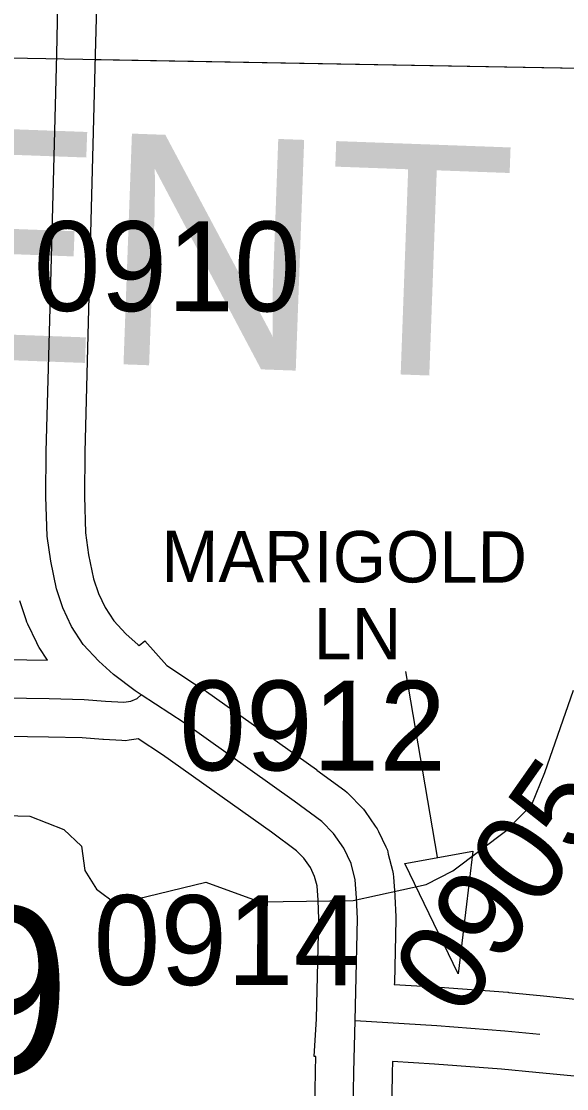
# Model space of a CAD drawing. Extents: x -132.8 to -73.3, y -60 to -26.
# Drawn here: x -125.117 to -124.691, y -40.061 to -39.229 of the extents above; entities that cross this region are included whole.
import ezdxf

# ---------------------------------------------------------------- set-up
doc = ezdxf.new("R2010")
doc.units = 0
for name, color, linetype in [('tdCoDirctArrow', 7, 'Continuous'), ('tdCoHydroRiver', 7, 'Continuous'), ('tdCoSecRdNmbr', 7, 'Continuous'), ('tdCoSecRdTxt', 7, 'Continuous'), ('tdCoSecRteBand', 7, 'Continuous'), ('tdCoSecRteCL', 7, 'Continuous'), ('tdCoSectLine', 7, 'Continuous'), ('tdCoSectLinePart', 7, 'Continuous'), ('tdCoSectNmbr', 7, 'Continuous'), ('tdCoSurfGravel', 7, 'Continuous'), ('tdCoTwpNameTxt', 7, 'Continuous')]:
    doc.layers.add(name, color=color, linetype=linetype)

msp = doc.modelspace()

# ---------------------------------------------------------------- linework, layer by layer
at = {"layer": 'tdCoDirctArrow'}
msp.add_line((-124.81676, -39.73624), (-124.79208, -39.8809), dxfattribs=at)
msp.add_lwpolyline([(-124.7643, -39.87627), (-124.77571, -39.97198), (-124.81735, -39.88582)], close=True, dxfattribs=at)
at = {"layer": 'tdCoHydroRiver'}
msp.add_lwpolyline([(-125.25039, -39.84515), (-125.11004, -39.84916), (-125.0835, -39.85939), (-125.06966, -39.87241), (-125.06705, -39.89142), (-125.05799, -39.90587), (-125.04254, -39.91736), (-125.0187, -39.91173), (-124.97261, -39.90043), (-124.93043, -39.91584), (-124.85781, -39.91476), (-124.80063, -39.9022), (-124.77981, -39.89175), (-124.73787, -39.85982), (-124.71836, -39.83987), (-124.70818, -39.81492), (-124.68584, -39.75088)], dxfattribs=at)
at = {"layer": 'tdCoSecRteBand'}
for points in [[(-125.05798, -39.21752), (-125.05893, -39.25559), (-125.06094, -39.3354), (-125.06094, -39.33543), (-125.06094, -39.33545), (-125.06414, -39.45382), (-125.06709, -39.56523), (-125.06733, -39.59962), (-125.06642, -39.62826), (-125.06406, -39.64519), (-125.06018, -39.66394), (-125.05638, -39.67533), (-125.05111, -39.68644), (-125.04447, -39.69667), (-125.0351, -39.70681), (-125.02543, -39.71545), (-125.02459, -39.71609), (-125.02016, -39.71221), (-125.00313, -39.73167), (-124.98147, -39.74579), (-124.97319, -39.75118), (-124.97269, -39.75151), (-124.97221, -39.75185), (-124.88639, -39.81276), (-124.88616, -39.81293), (-124.88593, -39.8131), (-124.86423, -39.82913), (-124.86226, -39.83058), (-124.86056, -39.83233), (-124.85143, -39.8417), (-124.84971, -39.84347), (-124.8483, -39.8455), (-124.84041, -39.85684), (-124.83903, -39.85883), (-124.83798, -39.86101), (-124.83231, -39.87284), (-124.83099, -39.87558), (-124.83026, -39.87853), (-124.82705, -39.89136), (-124.82641, -39.89391), (-124.82623, -39.89653), (-124.82524, -39.91059), (-124.82522, -39.91096), (-124.8252, -39.91133), (-124.82446, -39.9276), (-124.82441, -39.92862), (-124.82444, -39.92964), (-124.82556, -39.97896), (-124.82558, -39.98015), (-124.79039, -39.98238), (-124.79022, -39.98239), (-124.79006, -39.9824), (-124.73704, -39.98635), (-124.73666, -39.98637), (-124.73628, -39.98641), (-124.70915, -39.98912), (-124.6793, -39.99211)], [(-125.30762, -39.72415), (-125.0961, -39.72733), (-125.10253, -39.71743), (-125.10361, -39.71576), (-125.10447, -39.71396), (-125.11137, -39.69941), (-125.11215, -39.69777), (-125.11273, -39.69604), (-125.11766, -39.68124)], [(-124.88911, -40.16867), (-124.88714, -40.04808), (-124.88714, -40.04798), (-124.88714, -40.04789), (-124.88687, -40.03639), (-124.88806, -40.03632), (-124.88621, -40.00698), (-124.88445, -39.92931), (-124.88512, -39.91442), (-124.8859, -39.90336), (-124.88773, -39.89603), (-124.89104, -39.88912), (-124.89614, -39.88179), (-124.90184, -39.87594), (-124.92135, -39.86153), (-125.00645, -39.80112), (-125.02534, -39.78881), (-125.02707, -39.78905), (-125.0325, -39.78979), (-125.03529, -39.79017), (-125.0381, -39.79003), (-125.05241, -39.78929), (-125.05273, -39.78927), (-125.05306, -39.78925), (-125.06913, -39.78806), (-125.09539, -39.78735), (-125.30852, -39.78414)], [(-124.68527, -40.05181), (-124.71512, -40.04883), (-124.74187, -40.04615), (-124.79435, -40.04225), (-124.82694, -40.04018), (-124.82715, -40.04915), (-124.82912, -40.16952)]]:
    msp.add_lwpolyline(points, dxfattribs=at)
at = {"layer": 'tdCoSecRteCL'}
for points in [[(-125.02298, -39.75454), (-125.02779, -39.75141), (-125.04456, -39.73858), (-125.05615, -39.72823), (-125.06824, -39.71516), (-125.07736, -39.7011), (-125.08427, -39.68655), (-125.0892, -39.67175), (-125.09364, -39.6503), (-125.09635, -39.63082), (-125.09734, -39.59999), (-125.09709, -39.56473), (-125.09413, -39.45301), (-125.09093, -39.33464), (-125.08892, -39.25483), (-125.08797, -39.21676)], [(-125.59216, -39.75217), (-125.5892, -39.75045), (-125.58377, -39.74946), (-125.53766, -39.75069), (-125.30807, -39.75415), (-125.09475, -39.75735), (-125.06762, -39.75809), (-125.05086, -39.75933), (-125.03655, -39.76007), (-125.03113, -39.75933), (-125.02619, -39.75735), (-125.02298, -39.75454)], [(-124.85623, -40.00827), (-124.85443, -39.92896), (-124.85517, -39.91269), (-124.85616, -39.89863), (-124.85936, -39.88581), (-124.86503, -39.87397), (-124.87293, -39.86263), (-124.88205, -39.85326), (-124.90375, -39.83723), (-124.98957, -39.77632), (-125.02298, -39.75454)], [(-124.80634, -40.76545), (-124.81695, -40.76225), (-124.82508, -40.75806), (-124.83347, -40.75164), (-124.84013, -40.74548), (-124.84753, -40.7366), (-124.85295, -40.72797), (-124.8569, -40.7186), (-124.8601, -40.70676), (-124.86134, -40.69295), (-124.86109, -40.65547), (-124.8606, -40.5408), (-124.86084, -40.41577), (-124.8601, -40.29592), (-124.8598, -40.25687), (-124.85912, -40.16916), (-124.85714, -40.04857), (-124.85623, -40.00827)], [(-124.85623, -40.00827), (-124.79229, -40.01232), (-124.73926, -40.01626), (-124.71214, -40.01898)]]:
    msp.add_lwpolyline(points, dxfattribs=at)
at = {"layer": 'tdCoSectLine'}
msp.add_lwpolyline([(-125.58674, -39.2495), (-124.56507, -39.26792)], dxfattribs=at)
at = {"layer": 'tdCoSectLinePart'}
msp.add_lwpolyline([(-125.05951, -39.259), (-124.56507, -39.26792)], dxfattribs=at)
at = {"layer": 'tdCoSurfGravel'}
for points in [[(-125.08892, -39.25483), (-125.08797, -39.21676), (-125.08525, -39.09716), (-125.08429, -39.06518)], [(-125.02298, -39.75454), (-125.02779, -39.75141), (-125.04456, -39.73858), (-125.05615, -39.72823), (-125.06824, -39.71516), (-125.07736, -39.7011), (-125.08427, -39.68655), (-125.0892, -39.67175), (-125.09364, -39.6503), (-125.09635, -39.63082), (-125.09734, -39.59999), (-125.09709, -39.56473), (-125.09413, -39.45301), (-125.09093, -39.33464), (-125.08892, -39.25483)], [(-125.59216, -39.75217), (-125.5892, -39.75045), (-125.58377, -39.74946), (-125.53766, -39.75069), (-125.30807, -39.75415), (-125.09475, -39.75735), (-125.06762, -39.75809), (-125.05086, -39.75933), (-125.03655, -39.76007), (-125.03113, -39.75933), (-125.02619, -39.75735), (-125.02298, -39.75454)], [(-124.8598, -40.25687), (-124.85912, -40.16916), (-124.85714, -40.04857), (-124.85623, -40.00827), (-124.85443, -39.92896), (-124.85517, -39.91269), (-124.85616, -39.89863), (-124.85936, -39.88581), (-124.86503, -39.87397), (-124.87293, -39.86263), (-124.88205, -39.85326), (-124.90375, -39.83723), (-124.98957, -39.77632), (-125.02298, -39.75454)], [(-124.85623, -40.00827), (-124.79229, -40.01232), (-124.73926, -40.01626), (-124.71214, -40.01898)]]:
    msp.add_lwpolyline(points, dxfattribs=at)

# ---------------------------------------------------------------- texts
at = {"layer": 'tdCoSecRdNmbr'}
for s, rotation, p in [('0910', 359.90637, (-125.10695, -39.45512)), ('0912', 359.90632, (-124.99347, -39.81323)), ('0905', 54.90648, (-124.77356, -40.00856)), ('0914', 359.9065, (-125.06029, -39.98052))]:
    msp.add_text(s, height=0.07, rotation=rotation, dxfattribs=at).set_placement(p)
at = {"layer": 'tdCoSecRdTxt'}
for s, p in [('MARIGOLD', (-125.00739, -39.66649)), ('LN', (-124.88854, -39.72669))]:
    msp.add_text(s, height=0.04, rotation=359.90354, dxfattribs=at).set_placement(p)
at = {"layer": 'tdCoSectNmbr'}
msp.add_text('9', height=0.13, rotation=359.90632, dxfattribs=at).set_placement((-125.1753, -40.04962))
at = {"layer": 'tdCoTwpNameTxt'}
msp.add_text('CRESCENT', height=0.18, rotation=357.90694, dxfattribs=at).set_placement((-126.05904, -39.45941))

doc.saveas('drawing.dxf')
